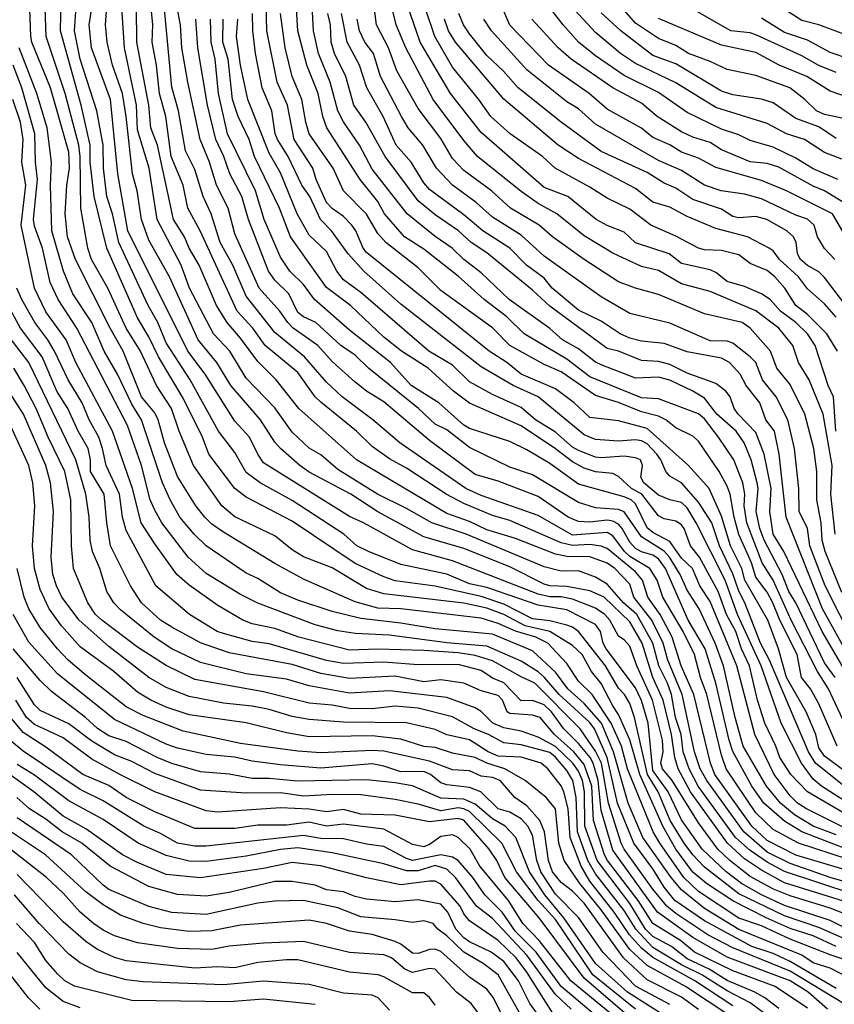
# Model space of a CAD drawing. Header units: metres. Extents: x -51132 to -49532, y -231222 to -229437.
# Tile 360 of 656: x -50759 to -50688, y -229965 to -229879. Entities that reach past the tile are written whole.
import ezdxf

# ---------------------------------------------------------------- set-up
doc = ezdxf.new("R2010")
doc.units = ezdxf.units.M
for name, color, linetype in [('CONTOUR_HALF', 8, 'Continuous'), ('CONTOUR_INDEX', 1, 'Continuous'), ('CONTOUR_INTER', 3, 'Continuous')]:
    doc.layers.add(name, color=color, linetype=linetype)

msp = doc.modelspace()

# ---------------------------------------------------------------- linework, layer by layer
at = {"layer": 'CONTOUR_HALF'}
for points, elevation in [([(-50686.08, -229956.063), (-50692.08, -229954.198), (-50694.08, -229953.107), (-50695.58, -229952.11), (-50697.062, -229950.759), (-50700.297, -229946.259), (-50701.361, -229944.259), (-50701.65, -229943.259), (-50701.934, -229941.259), (-50702.686, -229938.259), (-50703.583, -229936.259), (-50704.522, -229933.259), (-50705.58, -229931.404), (-50707.835, -229929.259), (-50709.08, -229928.697), (-50711.08, -229928.319), (-50712.58, -229928.263), (-50713.08, -229928.114), (-50716.08, -229926.59), (-50720.08, -229925.006), (-50723.58, -229923.975), (-50727.58, -229921.806), (-50729.952, -229920.259), (-50733.58, -229918.345), (-50734.413, -229917.759), (-50736.086, -229916.259), (-50736.58, -229915.708), (-50737.85, -229913.759), (-50740.435, -229910.759), (-50741.664, -229908.759), (-50743.277, -229906.759), (-50745.785, -229901.259), (-50747.58, -229898.069), (-50748.237, -229896.259), (-50748.618, -229893.759), (-50749.019, -229892.259), (-50749.562, -229887.259), (-50749.899, -229885.259), (-50750.766, -229882.759), (-50751.228, -229880.759), (-50751.372, -229879.259), (-50751.07, -229874.759)], 42.5), ([(-50687.652, -229936.259), (-50688.58, -229934.993), (-50691.089, -229929.759), (-50691.712, -229928.759), (-50692.28, -229927.259), (-50693.87, -229924.259), (-50694.228, -229923.259), (-50694.545, -229921.759), (-50694.388, -229919.759), (-50694.48, -229919.259), (-50695.001, -229917.259), (-50695.594, -229915.759), (-50696.314, -229914.759), (-50697.985, -229913.259), (-50699.08, -229911.879), (-50700.08, -229911.244), (-50702.08, -229910.286), (-50703.08, -229910.038), (-50705.08, -229910.113), (-50708.08, -229908.962), (-50708.58, -229908.706), (-50710.08, -229907.545), (-50711.457, -229906.759), (-50712.58, -229905.775), (-50716.115, -229903.259), (-50718.58, -229900.917), (-50720.08, -229899.759), (-50721.09, -229898.759), (-50722.58, -229897.728), (-50725.032, -229895.759), (-50728.08, -229891.869), (-50729.197, -229889.759), (-50730.58, -229887.716), (-50731.083, -229886.759), (-50731.748, -229884.259), (-50732.789, -229881.759), (-50733.208, -229879.759), (-50733.48, -229874.759)], 49.5), ([(-50684.583, -229959.259), (-50688.08, -229957.488), (-50692.08, -229956.198), (-50694.097, -229955.259), (-50695.834, -229954.259), (-50697.167, -229953.259), (-50699.284, -229951.259), (-50701.08, -229948.706), (-50702.238, -229946.259), (-50703.58, -229944.399), (-50703.977, -229940.259), (-50704.58, -229938.281), (-50705.08, -229937.18), (-50707.644, -229933.759), (-50707.925, -229933.259), (-50708.162, -229932.259), (-50708.58, -229931.64), (-50711.08, -229930.355), (-50713.58, -229929.957), (-50718.08, -229928.402), (-50719.58, -229928.101), (-50721.58, -229927.25), (-50725.58, -229926.385), (-50728.415, -229925.259), (-50729.416, -229924.759), (-50730.555, -229923.759), (-50735.08, -229920.815), (-50737.884, -229919.259), (-50739.08, -229918.352), (-50740.08, -229916.612), (-50741.497, -229914.759), (-50743.982, -229910.259), (-50746.08, -229907.028), (-50746.807, -229905.259), (-50747.638, -229903.759), (-50750.218, -229898.259), (-50750.77, -229895.759), (-50751.265, -229894.259), (-50751.562, -229891.759), (-50751.588, -229889.759), (-50752.132, -229886.759), (-50753.579, -229882.259), (-50754.074, -229879.759), (-50753.752, -229875.259)], 41.5), ([(-50687.586, -229914.759), (-50687.805, -229911.759), (-50688.253, -229910.759), (-50689.394, -229907.259), (-50690.08, -229906.232), (-50691.08, -229905.247), (-50692.433, -229904.259), (-50693.32, -229903.259), (-50694.08, -229902.755), (-50695.58, -229902.105), (-50697.08, -229901.681), (-50698.08, -229900.897), (-50698.58, -229900.665), (-50701.08, -229900.086), (-50702.164, -229899.259), (-50705.08, -229898.286), (-50706.08, -229897.366), (-50707.58, -229896.794), (-50708.536, -229896.259), (-50710.997, -229894.259), (-50713.08, -229893.473), (-50718.58, -229888.668), (-50721.26, -229885.259), (-50723.887, -229880.759), (-50725.621, -229875.759)], 52.5), ([(-50687.08, -229928.857), (-50688.519, -229925.259), (-50688.782, -229924.259), (-50688.881, -229922.759), (-50689.26, -229920.759), (-50689.263, -229918.259), (-50689.53, -229916.259), (-50690.299, -229913.259), (-50691.58, -229910.676), (-50692.745, -229909.259), (-50693.306, -229907.759), (-50695.084, -229905.759), (-50695.779, -229905.259), (-50699.08, -229904.496), (-50703.08, -229902.795), (-50705.08, -229902.264), (-50706.58, -229901.716), (-50709.583, -229899.759), (-50712.338, -229897.759), (-50713.497, -229896.759), (-50716.01, -229895.259), (-50717.662, -229893.759), (-50720.08, -229891.981), (-50721.08, -229890.937), (-50722.08, -229889.184), (-50724.08, -229886.55), (-50725.923, -229883.259), (-50726.664, -229881.259), (-50727.722, -229879.259), (-50728.103, -229876.259)], 51.5), ([(-50687.08, -229887.398), (-50688.58, -229887.072), (-50689.284, -229886.759), (-50690.291, -229885.759), (-50691.607, -229884.759), (-50694.58, -229883.674), (-50697.08, -229883.157), (-50698.58, -229882.437), (-50700.461, -229881.759), (-50701.58, -229881.054), (-50703.08, -229880.433), (-50705.08, -229879.096), (-50707.08, -229876.811)], 57.5), ([(-50686.58, -229952.132), (-50690.871, -229950.759), (-50693.08, -229949.539), (-50694.58, -229948.088), (-50697.176, -229944.259), (-50697.58, -229943.052), (-50698.864, -229937.759), (-50699.428, -229936.259), (-50699.934, -229934.259), (-50700.931, -229932.259), (-50702.697, -229929.259), (-50703.195, -229927.759), (-50703.826, -229926.759), (-50705.58, -229925.706), (-50706.055, -229925.259), (-50707.08, -229923.885), (-50707.58, -229923.616), (-50710.58, -229923.833), (-50713.58, -229922.108), (-50718.58, -229920.378), (-50719.9, -229919.759), (-50725.665, -229915.759), (-50728.027, -229913.759), (-50730.715, -229911.759), (-50732.08, -229910.472), (-50733.99, -229908.259), (-50736.58, -229906.135), (-50739.08, -229902.948), (-50740.256, -229900.259), (-50741.364, -229898.259), (-50742.156, -229895.759), (-50742.84, -229894.259), (-50743.58, -229891.878), (-50744.381, -229890.259), (-50745.006, -229886.759), (-50745.58, -229884.688), (-50746.287, -229877.259)], 44.5), ([(-50687.08, -229890.993), (-50688.58, -229890.399), (-50690.336, -229889.259), (-50691.916, -229888.759), (-50693.58, -229887.858), (-50698.08, -229886.467), (-50701.58, -229884.31), (-50705.08, -229882.616), (-50706.413, -229881.759), (-50708.58, -229879.906), (-50711.08, -229877.214)], 56.5), ([(-50686.58, -229880.191), (-50689.08, -229879.249), (-50690.58, -229878.865), (-50693.08, -229877.277)], 59.5), ([(-50687.58, -229959.766), (-50689.58, -229958.836), (-50691.58, -229958.197), (-50693.69, -229957.259), (-50696.58, -229955.779), (-50698.901, -229954.259), (-50700.08, -229953.286), (-50701.559, -229951.259), (-50702.691, -229949.259), (-50704.715, -229944.759), (-50705.58, -229941.704), (-50706.58, -229939.489), (-50707.085, -229938.759), (-50708.08, -229936.782), (-50708.948, -229935.759), (-50709.76, -229934.259), (-50710.58, -229933.48), (-50712.58, -229932.264), (-50714.724, -229931.759), (-50716.58, -229930.761), (-50718.08, -229930.203), (-50720.08, -229929.777), (-50727.08, -229928.957), (-50728.58, -229928.487), (-50731.58, -229926.703), (-50734.08, -229925.728), (-50735.08, -229925.125), (-50736.58, -229923.901), (-50740.08, -229922.229), (-50741.222, -229921.259), (-50743.704, -229917.759), (-50744.94, -229914.759), (-50745.601, -229912.759), (-50746.937, -229910.759), (-50748.311, -229907.759), (-50749.585, -229905.759), (-50751.18, -229902.259), (-50752.61, -229899.759), (-50752.919, -229898.759), (-50753.529, -229895.259), (-50753.59, -229890.759), (-50753.72, -229889.759), (-50754.887, -229885.259), (-50756.557, -229880.259), (-50756.652, -229877.759)], 40.5), ([(-50686.08, -229954.326), (-50688.08, -229953.755), (-50691.58, -229952.522), (-50693.58, -229951.531), (-50695.628, -229949.759), (-50698.876, -229945.259), (-50699.441, -229944.259), (-50699.946, -229942.759), (-50701.015, -229937.759), (-50702.254, -229934.759), (-50702.687, -229933.259), (-50703.66, -229931.259), (-50705.247, -229929.259), (-50705.58, -229928.11), (-50706.892, -229926.759), (-50707.58, -229926.291), (-50709.08, -229925.715), (-50711.08, -229925.689), (-50712.08, -229925.489), (-50715.58, -229924.137), (-50718.08, -229923.359), (-50719.58, -229922.647), (-50721.58, -229921.933), (-50729.444, -229917.259), (-50734.507, -229912.759), (-50736.483, -229910.259), (-50738.08, -229908.669), (-50739.58, -229906.614), (-50740.765, -229905.259), (-50741.675, -229903.759), (-50743.195, -229900.259), (-50744.068, -229898.759), (-50744.49, -229897.759), (-50745.432, -229896.259), (-50746.837, -229889.759), (-50747.408, -229888.259), (-50747.604, -229886.259), (-50748.649, -229880.759), (-50748.66, -229877.759)], 43.5), ([(-50686.58, -229945.987), (-50689.384, -229943.759), (-50689.989, -229942.759), (-50693.393, -229934.759), (-50694.189, -229933.259), (-50695.532, -229929.759), (-50696.08, -229928.72), (-50696.58, -229927.225), (-50697.767, -229924.759), (-50698.418, -229922.759), (-50699.58, -229920.94), (-50701.08, -229919.266), (-50702.08, -229918.691), (-50702.454, -229918.259), (-50702.886, -229917.259), (-50703.239, -229916.759), (-50704.08, -229915.857), (-50704.58, -229915.59), (-50705.08, -229915.511), (-50706.58, -229915.617), (-50708.58, -229915.463), (-50709.58, -229915.07), (-50713.58, -229911.735), (-50715.779, -229910.759), (-50718.58, -229909.137), (-50725.58, -229903.646), (-50728.811, -229900.759), (-50730.179, -229899.259), (-50731.648, -229897.259), (-50732.602, -229896.259), (-50733.538, -229894.259), (-50734.244, -229893.259), (-50735.424, -229890.759), (-50736.348, -229889.259), (-50736.547, -229888.759), (-50736.853, -229886.759), (-50737.704, -229884.759), (-50738.266, -229881.759), (-50738.505, -229879.759), (-50738.545, -229878.259)], 47.5), ([(-50687.479, -229942.259), (-50689.08, -229938.565), (-50689.813, -229937.259), (-50690.602, -229936.259), (-50690.977, -229934.259), (-50692.487, -229931.259), (-50693.101, -229929.759), (-50693.58, -229928.828), (-50694.58, -229927.518), (-50694.957, -229926.259), (-50696.08, -229923.763), (-50696.481, -229922.259), (-50696.82, -229920.259), (-50697.08, -229919.54), (-50697.786, -229918.259), (-50699.58, -229915.623), (-50700.08, -229915.182), (-50701.58, -229914.45), (-50702.44, -229913.759), (-50703.08, -229913.44), (-50704.58, -229913.071), (-50706.58, -229912.241), (-50708.58, -229911.647), (-50711.58, -229909.579), (-50713.08, -229908.919), (-50716.078, -229907.259), (-50717.58, -229905.72), (-50722.08, -229902.461), (-50724.08, -229900.487), (-50726.896, -229898.259), (-50727.58, -229897.466), (-50728.58, -229895.782), (-50730.605, -229893.759), (-50731.49, -229891.759), (-50733.577, -229888.759), (-50733.895, -229887.759), (-50734.221, -229885.759), (-50735.071, -229883.759), (-50735.681, -229881.259), (-50736.099, -229878.259)], 48.5), ([(-50686.547, -229934.259), (-50688.759, -229930.259), (-50691.941, -229922.259), (-50692.547, -229916.759), (-50692.96, -229914.759), (-50693.696, -229913.759), (-50694.225, -229912.259), (-50695.441, -229910.759), (-50695.954, -229909.759), (-50696.869, -229908.759), (-50697.58, -229908.377), (-50700.58, -229907.819), (-50702.58, -229907.099), (-50704.58, -229906.872), (-50705.58, -229906.635), (-50706.444, -229906.259), (-50708.08, -229905.127), (-50710.08, -229904.18), (-50712.362, -229902.259), (-50713.08, -229901.379), (-50714.603, -229900.259), (-50716.08, -229898.754), (-50718.432, -229897.259), (-50720.08, -229895.839), (-50723.08, -229893.641), (-50723.58, -229893.045), (-50724.692, -229891.259), (-50726.005, -229889.759), (-50727.132, -229887.259), (-50728.56, -229884.759), (-50729.205, -229882.759), (-50730.284, -229880.759), (-50730.771, -229878.259)], 50.5), ([(-50687.58, -229883.423), (-50689.08, -229882.813), (-50690.58, -229881.942), (-50694.58, -229880.13), (-50695.08, -229879.938), (-50696.778, -229879.759), (-50700.08, -229877.888)], 58.5), ([(-50687.58, -229950.003), (-50689.58, -229949.274), (-50691.208, -229948.259), (-50692.419, -229947.259), (-50693.665, -229945.759), (-50695.677, -229942.259), (-50696.396, -229939.759), (-50697.41, -229935.259), (-50698.129, -229933.259), (-50699.546, -229930.259), (-50700.58, -229928.647), (-50701.179, -229927.259), (-50702.131, -229925.759), (-50702.58, -229925.227), (-50704.58, -229923.988), (-50706.08, -229921.801), (-50706.58, -229921.589), (-50708.58, -229921.437), (-50710.08, -229920.982), (-50714.08, -229918.56), (-50716.08, -229917.901), (-50719.58, -229916.168), (-50721.58, -229914.623), (-50722.58, -229914.128), (-50724.034, -229912.759), (-50728.396, -229909.259), (-50729.58, -229908.098), (-50730.819, -229907.259), (-50733.001, -229905.259), (-50734.08, -229904.754), (-50734.58, -229904.372), (-50735.368, -229902.759), (-50736.58, -229901.561), (-50737.131, -229900.759), (-50738.891, -229896.259), (-50739.473, -229894.259), (-50740.52, -229892.259), (-50741.039, -229890.759), (-50741.731, -229889.259), (-50742.461, -229886.259), (-50743.308, -229881.259), (-50743.483, -229878.759)], 45.5), ([(-50685.08, -229949.176), (-50690.065, -229946.259), (-50691.531, -229944.759), (-50692.483, -229943.259), (-50692.827, -229942.259), (-50693.792, -229940.259), (-50694.432, -229938.259), (-50695.143, -229935.259), (-50695.828, -229933.759), (-50696.32, -229932.259), (-50697.143, -229930.759), (-50697.871, -229928.759), (-50699.513, -229925.759), (-50700.283, -229924.759), (-50700.839, -229923.259), (-50701.08, -229922.93), (-50701.58, -229922.626), (-50702.58, -229922.408), (-50703.08, -229922.135), (-50704.539, -229920.259), (-50705.446, -229919.759), (-50706.58, -229918.699), (-50707.08, -229918.434), (-50708.58, -229918.303), (-50709.58, -229917.992), (-50710.58, -229917.441), (-50712.08, -229916.283), (-50715.08, -229914.273), (-50719.58, -229912.317), (-50720.974, -229911.259), (-50723.204, -229909.259), (-50725.525, -229907.759), (-50727.08, -229906.541), (-50729.992, -229903.759), (-50732.08, -229902.19), (-50735.235, -229897.759), (-50736.179, -229895.259), (-50738.356, -229890.759), (-50738.842, -229889.259), (-50739.782, -229887.259), (-50740.29, -229885.759), (-50740.663, -229882.259), (-50741.122, -229880.759), (-50741.104, -229878.759)], 46.5), ([(-50687.58, -229904.802), (-50688.58, -229903.636), (-50690.08, -229902.305), (-50690.871, -229901.259), (-50692.528, -229899.759), (-50693.08, -229898.99), (-50693.427, -229898.759), (-50695.307, -229897.759), (-50698.08, -229897.035), (-50700.58, -229895.983), (-50702.08, -229895.174), (-50703.58, -229894.732), (-50705.08, -229893.534), (-50710.08, -229890.921), (-50711.852, -229889.759), (-50716.58, -229885.736), (-50720.811, -229880.759), (-50721.426, -229879.759), (-50721.786, -229878.759)], 53.5), ([(-50687.673, -229899.759), (-50688.58, -229898.775), (-50689.2, -229897.759), (-50689.485, -229896.759), (-50690.08, -229896.218), (-50691.08, -229895.873), (-50694.08, -229894.447), (-50695.58, -229894.046), (-50697.618, -229893.759), (-50699.08, -229893.263), (-50701.08, -229891.964), (-50703.08, -229891.088), (-50708.58, -229887.929), (-50710.08, -229886.592), (-50711.08, -229885.971), (-50714.58, -229883.19), (-50717.674, -229879.759), (-50718.34, -229878.759)], 54.5), ([(-50686.927, -229894.759), (-50688.58, -229893.762), (-50689.58, -229893.343), (-50692.58, -229891.675), (-50693.58, -229891.372), (-50695.08, -229891.211), (-50697.58, -229890.157), (-50698.58, -229889.529), (-50700.08, -229889.071), (-50701.08, -229888.586), (-50703.189, -229887.259), (-50704.58, -229886.096), (-50707.08, -229884.755), (-50710.713, -229882.259), (-50711.842, -229881.259), (-50714.147, -229878.759)], 55.5), ([(-50686.58, -229962.463), (-50688.08, -229961.672), (-50689.58, -229961.193), (-50690.58, -229960.54), (-50696.08, -229958.281), (-50699.08, -229956.447), (-50701.08, -229954.823), (-50701.976, -229953.759), (-50704.445, -229950.259), (-50705.723, -229947.259), (-50707, -229942.759), (-50708.065, -229940.259), (-50709.58, -229938.55), (-50710.99, -229937.259), (-50712.08, -229935.815), (-50714.08, -229933.947), (-50717.58, -229932.488), (-50722.58, -229932.031), (-50725.58, -229931.511), (-50729.08, -229931.126), (-50731.58, -229930.491), (-50734.58, -229929.514), (-50736.08, -229928.869), (-50738.08, -229927.61), (-50739.08, -229927.145), (-50742.58, -229924.772), (-50743.634, -229923.759), (-50744.872, -229922.259), (-50745.739, -229920.759), (-50746.389, -229919.259), (-50748.24, -229913.759), (-50749.08, -229912.392), (-50750.329, -229909.759), (-50751.494, -229907.759), (-50752.58, -229905.242), (-50754.226, -229902.759), (-50755.048, -229900.759), (-50756.075, -229897.259), (-50756.193, -229893.259), (-50756.096, -229891.259), (-50756.477, -229888.259), (-50757.372, -229885.259), (-50758.926, -229881.259)], 39.5), ([(-50686.926, -229964.759), (-50691.58, -229961.918), (-50696.58, -229959.901), (-50698.765, -229958.759), (-50701.58, -229956.904), (-50702.347, -229956.259), (-50703.587, -229954.759), (-50706.091, -229951.259), (-50706.334, -229950.759), (-50707.45, -229947.259), (-50708.069, -229943.759), (-50708.58, -229942.718), (-50709.92, -229940.759), (-50713.894, -229936.759), (-50715.08, -229936.226), (-50717.58, -229934.803), (-50719.08, -229934.362), (-50720.58, -229934.108), (-50723.58, -229933.921), (-50727.58, -229933.785), (-50730.08, -229933.885), (-50734.498, -229932.759), (-50736.58, -229931.991), (-50738.58, -229931.571), (-50739.37, -229931.259), (-50741.58, -229929.993), (-50744.08, -229928.218), (-50745.137, -229927.259), (-50747.08, -229924.597), (-50748.249, -229922.759), (-50749.032, -229919.759), (-50750.764, -229914.759), (-50753.956, -229908.759), (-50754.811, -229906.759), (-50756.58, -229904.335), (-50757.573, -229902.259), (-50758.742, -229896.759), (-50758.342, -229893.259), (-50758.675, -229891.259), (-50758.576, -229889.259), (-50758.788, -229887.759), (-50759.458, -229885.759)], 38.5), ([(-50690.08, -229965.171), (-50692.889, -229963.259), (-50696.58, -229961.891), (-50699.931, -229960.259), (-50701.167, -229959.259), (-50703.592, -229957.759), (-50704.85, -229955.759), (-50707.551, -229952.259), (-50707.8, -229951.759), (-50708.772, -229948.759), (-50708.902, -229945.759), (-50709.58, -229943.864), (-50710.482, -229942.759), (-50712.158, -229941.259), (-50713.408, -229939.759), (-50714.08, -229939.549), (-50716.08, -229939.405), (-50716.292, -229939.259), (-50716.71, -229938.259), (-50717.08, -229937.853), (-50718.58, -229937.423), (-50720.08, -229936.757), (-50722.08, -229936.47), (-50723.58, -229936.657), (-50726.08, -229936.162), (-50730.08, -229936.348), (-50732.58, -229935.93), (-50735.08, -229935.141), (-50740.58, -229934.125), (-50743.08, -229933.231), (-50745.58, -229931.883), (-50746.58, -229931.249), (-50748.226, -229929.759), (-50749.202, -229928.259), (-50750.927, -229924.759), (-50751.26, -229922.759), (-50751.487, -229920.259), (-50752.679, -229918.259), (-50752.694, -229917.259), (-50752.904, -229916.259), (-50753.762, -229914.759), (-50754.666, -229912.759), (-50755.621, -229911.259), (-50756.905, -229908.259), (-50758.791, -229905.759), (-50760.168, -229903.259)], 37.5), ([(-50692.957, -229966.259), (-50695.08, -229964.688), (-50697.08, -229963.656), (-50699.292, -229962.259), (-50701.08, -229961.377), (-50703.58, -229959.853), (-50705.067, -229958.259), (-50706.08, -229956.632), (-50708.58, -229953.419), (-50709.263, -229952.259), (-50710.162, -229949.759), (-50710.275, -229946.759), (-50710.56, -229945.259), (-50711.08, -229944.409), (-50712.08, -229943.23), (-50712.58, -229942.831), (-50715.08, -229942.142), (-50716.58, -229941.985), (-50717.927, -229941.259), (-50719.187, -229940.759), (-50721.08, -229939.705), (-50724.08, -229938.944), (-50726.08, -229938.765), (-50728.08, -229938.999), (-50730.08, -229938.988), (-50731.58, -229938.697), (-50733.58, -229938.506), (-50737.58, -229937.515), (-50743.58, -229936.443), (-50746.08, -229935.233), (-50748.58, -229933.621), (-50751.699, -229931.259), (-50752.239, -229930.759), (-50752.929, -229929.759), (-50754.159, -229926.759), (-50754.333, -229924.759), (-50754.393, -229920.759), (-50754.917, -229918.259), (-50756.39, -229915.259), (-50757.424, -229912.759), (-50758.479, -229910.759), (-50759.373, -229909.259)], 36.5), ([(-50696.933, -229965.759), (-50700.729, -229963.259), (-50704.08, -229961.445), (-50705.58, -229960.045), (-50708.08, -229956.569), (-50709.955, -229954.259), (-50711.311, -229952.259), (-50711.775, -229950.759), (-50712.08, -229947.732), (-50712.902, -229946.759), (-50714.73, -229945.259), (-50716.512, -229944.259), (-50718.08, -229943.743), (-50719.08, -229943.262), (-50721.08, -229942.879), (-50722.58, -229942.398), (-50723.58, -229942.313), (-50725.58, -229941.645), (-50728.08, -229941.356), (-50733.58, -229941.462), (-50735.58, -229941.112), (-50739.08, -229940.231), (-50744.08, -229939.519), (-50746.08, -229938.866), (-50747.432, -229938.259), (-50748.58, -229937.555), (-50750.658, -229935.759), (-50753.58, -229933.579), (-50755.224, -229931.759), (-50756.299, -229930.259), (-50757.08, -229928.572), (-50757.57, -229926.759), (-50757.744, -229924.759), (-50757.56, -229921.259), (-50757.721, -229919.259), (-50758.061, -229917.759), (-50759.664, -229914.259)], 35.5), ([(-50702.08, -229964.831), (-50705.08, -229963.234), (-50707.953, -229960.259), (-50710.08, -229957.253), (-50712.08, -229955.201), (-50713.359, -229953.259), (-50713.709, -229952.259), (-50714.08, -229950.046), (-50714.495, -229949.259), (-50715.08, -229948.612), (-50716.08, -229948.04), (-50717.08, -229947.738), (-50718.607, -229946.259), (-50719.58, -229945.887), (-50721.58, -229945.649), (-50722.08, -229945.474), (-50723.003, -229944.759), (-50723.58, -229944.488), (-50725.58, -229944.52), (-50727.08, -229944.008), (-50728.08, -229943.826), (-50732.58, -229944.204), (-50736.08, -229943.913), (-50738.58, -229943.594), (-50740.08, -229943.217), (-50742.58, -229943), (-50745.08, -229942.457), (-50746.08, -229942.098), (-50750.58, -229939.94), (-50755.58, -229935.936), (-50758.08, -229933.172), (-50759.426, -229930.759)], 34.5), ([(-50705.08, -229965.252), (-50708.812, -229962.259), (-50712.08, -229957.409), (-50713.582, -229955.759), (-50715.472, -229953.259), (-50716.757, -229950.759), (-50719.58, -229947.976), (-50720.08, -229947.737), (-50720.58, -229947.669), (-50722.08, -229947.911), (-50724.08, -229947.33), (-50726.08, -229946.924), (-50729.08, -229946.536), (-50731.58, -229946.506), (-50734.08, -229946.65), (-50736.08, -229946.334), (-50739.08, -229946.376), (-50743.08, -229946.123), (-50747.08, -229944.659), (-50749.08, -229943.609), (-50750.58, -229943.022), (-50752.58, -229941.82), (-50754.58, -229940.328), (-50757.08, -229939.157), (-50757.58, -229938.669), (-50759.08, -229936.269)], 33.5), ([(-50704.692, -229967.759), (-50710.75, -229962.759), (-50713.506, -229959.259), (-50714.927, -229957.759), (-50716.193, -229955.759), (-50718.672, -229952.759), (-50719.521, -229951.259), (-50720.58, -229950.238), (-50721.08, -229950.031), (-50722.08, -229950.153), (-50723.08, -229950.853), (-50723.58, -229951.06), (-50724.58, -229950.857), (-50727.08, -229949.536), (-50730.58, -229949.096), (-50732.08, -229949.262), (-50733.58, -229948.902), (-50735.58, -229949.164), (-50738.08, -229949.165), (-50740.08, -229949.469), (-50743.58, -229949.461), (-50747.08, -229948.015), (-50749.58, -229946.755), (-50751.08, -229945.719), (-50753.345, -229944.759), (-50756.58, -229942.347), (-50758.58, -229941.079), (-50760.58, -229938.671)], 32.5), ([(-50710.721, -229965.259), (-50712.08, -229963.967), (-50714.58, -229960.529), (-50717.58, -229957.341), (-50718.965, -229956.259), (-50720.798, -229953.759), (-50721.58, -229953.018), (-50722.58, -229952.695), (-50724.08, -229953.16), (-50725.08, -229953.176), (-50727.08, -229952.549), (-50731.58, -229951.577), (-50734.58, -229951.159), (-50736.08, -229951.284), (-50739.08, -229951.869), (-50742.58, -229952.333), (-50744.08, -229952.306), (-50746.08, -229951.831), (-50748.519, -229950.759), (-50751.58, -229948.68), (-50754.58, -229947.058), (-50757.58, -229944.801), (-50759.08, -229943.875)], 31.5), ([(-50712.481, -229967.259), (-50714.319, -229964.759), (-50715.324, -229962.759), (-50716.58, -229961.087), (-50717.685, -229960.259), (-50719.58, -229959.372), (-50720.08, -229959.009), (-50720.791, -229958.259), (-50721.473, -229956.759), (-50722.08, -229956.085), (-50724.08, -229955.687), (-50726.08, -229955.859), (-50728.58, -229955.647), (-50729.58, -229955.409), (-50730.58, -229954.997), (-50732.08, -229954.815), (-50733.08, -229954.416), (-50735.08, -229954.105), (-50736.58, -229954.097), (-50740.58, -229955.069), (-50742.58, -229955.378), (-50745.08, -229955.223), (-50747.58, -229954.532), (-50750.977, -229952.759), (-50753.456, -229950.759), (-50755.159, -229949.759), (-50756.58, -229948.658), (-50758.023, -229947.759), (-50759.114, -229946.759)], 30.5), ([(-50716.494, -229966.259), (-50717.502, -229964.259), (-50718.08, -229963.504), (-50719.58, -229962.439), (-50722.08, -229960.211), (-50722.58, -229960.012), (-50723.08, -229960.027), (-50724.08, -229960.379), (-50724.58, -229960.35), (-50725.58, -229959.573), (-50726.08, -229959.334), (-50728.08, -229958.712), (-50730.08, -229958.444), (-50732.08, -229957.766), (-50733.58, -229957.462), (-50739.58, -229957.921), (-50742.08, -229958.419), (-50744.08, -229958.476), (-50746.58, -229958.133), (-50748.08, -229957.751), (-50750.08, -229957.041), (-50751.58, -229956.145), (-50753.08, -229954.994), (-50756.614, -229951.759), (-50759.58, -229949.771)], 29.5), ([(-50722.58, -229964.912), (-50723.08, -229964.229), (-50723.58, -229963.833), (-50724.58, -229963.835), (-50727.08, -229962.417), (-50727.554, -229962.259), (-50730.08, -229962.026), (-50734.58, -229960.941), (-50735.58, -229960.928), (-50738.08, -229961.181), (-50740.08, -229961.644), (-50741.58, -229961.546), (-50743.58, -229961.652), (-50749.58, -229961.025), (-50750.58, -229960.745), (-50752.08, -229960.031), (-50753.08, -229959.331), (-50755.08, -229957.606), (-50759.08, -229953.492)], 28.5), ([(-50733.08, -229964.841), (-50737.58, -229964.383), (-50740.58, -229964.613), (-50749.08, -229964.481), (-50754.08, -229963.231), (-50754.914, -229962.759), (-50755.58, -229962.164), (-50756.58, -229960.992), (-50757.58, -229959.425), (-50759.146, -229957.759)], 27.5), ([(-50757.125, -229965.259), (-50758.114, -229964.259), (-50759.675, -229962.259)], 26.5)]:
    msp.add_lwpolyline(points, dxfattribs=dict(at, elevation=elevation))
at = {"layer": 'CONTOUR_INDEX'}
for points, elevation in [([(-50686.58, -229898.012), (-50687.879, -229895.759), (-50691.91, -229893.759), (-50694.08, -229892.843), (-50698.08, -229891.709), (-50699.58, -229890.897), (-50701.08, -229890.375), (-50702.08, -229889.733), (-50703.58, -229889.079), (-50704.58, -229888.263), (-50707.58, -229886.626), (-50709.145, -229885.259), (-50712.684, -229882.759), (-50716.08, -229879.277), (-50718.58, -229873.415)], 55), ([(-50684.58, -229961.661), (-50688.08, -229960.511), (-50691.58, -229959.137), (-50694.08, -229957.962), (-50696.08, -229957.292), (-50699.58, -229954.965), (-50700.864, -229953.759), (-50702.968, -229950.759), (-50703.536, -229949.759), (-50705.792, -229944.259), (-50706.318, -229942.259), (-50707.227, -229940.259), (-50708.889, -229937.759), (-50710.08, -229936.594), (-50711.08, -229935.035), (-50712.749, -229933.259), (-50713.803, -229932.759), (-50715.58, -229932.228), (-50717.08, -229931.548), (-50718.58, -229931.096), (-50725.58, -229930.263), (-50727.58, -229930.202), (-50729.58, -229929.651), (-50734.08, -229927.688), (-50736.58, -229926.319), (-50741.08, -229923.565), (-50742.08, -229922.876), (-50742.711, -229922.259), (-50743.491, -229921.259), (-50745.08, -229918.717), (-50746.222, -229915.759), (-50746.774, -229913.759), (-50747.08, -229913.157), (-50748.24, -229911.759), (-50749.844, -229907.759), (-50750.975, -229905.759), (-50753.992, -229899.759), (-50754.69, -229897.759), (-50754.911, -229895.759), (-50754.757, -229893.259), (-50754.518, -229891.759), (-50754.58, -229890.362), (-50756.193, -229884.759), (-50757.816, -229880.759), (-50757.903, -229880.259), (-50758.042, -229876.259)], 40), ([(-50684.08, -229952.256), (-50690.58, -229949.764), (-50692.08, -229948.822), (-50693.875, -229947.259), (-50694.925, -229945.759), (-50696.58, -229942.739), (-50696.926, -229941.759), (-50698.083, -229936.759), (-50699.006, -229933.759), (-50700.503, -229931.259), (-50702.48, -229926.759), (-50703.08, -229925.903), (-50703.58, -229925.575), (-50704.58, -229925.295), (-50705.08, -229925.01), (-50705.58, -229924.435), (-50706.246, -229923.259), (-50706.58, -229922.887), (-50707.08, -229922.617), (-50707.58, -229922.534), (-50709.08, -229922.688), (-50710.08, -229922.65), (-50710.961, -229922.259), (-50713.58, -229920.464), (-50717.08, -229919.112), (-50719.08, -229918.536), (-50723.08, -229915.571), (-50727.08, -229912.177), (-50728.58, -229911.265), (-50729.58, -229910.473), (-50731.58, -229908.667), (-50732.839, -229907.259), (-50734.984, -229905.759), (-50735.462, -229905.259), (-50736.157, -229904.259), (-50737.957, -229902.259), (-50740.08, -229897.494), (-50740.66, -229895.259), (-50741.686, -229893.259), (-50742.301, -229891.259), (-50743.107, -229889.259), (-50744.197, -229884.259), (-50744.712, -229881.259), (-50744.823, -229879.259), (-50745.129, -229877.759)], 45), ([(-50686.08, -229936.882), (-50688.798, -229932.259), (-50692.137, -229925.259), (-50693.083, -229923.759), (-50693.349, -229921.759), (-50693.247, -229919.759), (-50693.842, -229916.759), (-50694.58, -229914.869), (-50696.133, -229913.259), (-50696.484, -229912.759), (-50696.821, -229911.759), (-50697.201, -229911.259), (-50698.08, -229910.571), (-50700.58, -229909.67), (-50702.08, -229908.928), (-50703.08, -229908.668), (-50704.58, -229908.564), (-50706.58, -229907.772), (-50707.58, -229907.518), (-50712.58, -229903.823), (-50714.08, -229902.427), (-50718.08, -229899.172), (-50719.452, -229898.259), (-50720.554, -229897.259), (-50722.58, -229895.847), (-50724.08, -229894.628), (-50726.966, -229890.759), (-50728.645, -229887.759), (-50729.678, -229886.259), (-50730.394, -229883.759), (-50731.372, -229881.759), (-50731.663, -229880.759), (-50731.737, -229879.259), (-50731.957, -229878.259)], 50), ([(-50699.58, -229965.269), (-50701.08, -229964.192), (-50704.08, -229962.689), (-50706.154, -229960.759), (-50709.58, -229955.997), (-50710.58, -229954.952), (-50711.58, -229954.185), (-50712.341, -229953.259), (-50712.7, -229952.259), (-50713.033, -229949.759), (-50713.454, -229948.759), (-50714.58, -229947.478), (-50715.617, -229946.759), (-50716.897, -229945.259), (-50717.58, -229945.022), (-50718.58, -229944.881), (-50719.58, -229944.436), (-50721.08, -229944.332), (-50723.08, -229943.582), (-50727.08, -229942.707), (-50728.08, -229942.639), (-50732.58, -229942.844), (-50734.58, -229942.721), (-50739.58, -229942.023), (-50744.58, -229940.946), (-50748.08, -229939.581), (-50749.58, -229938.831), (-50753.08, -229936.064), (-50754.639, -229934.759), (-50755.58, -229933.768), (-50757.08, -229931.902), (-50758.072, -229930.259), (-50758.494, -229929.259), (-50759.102, -229926.759)], 35), ([(-50715.108, -229965.759), (-50717.08, -229962.253), (-50718.396, -229961.259), (-50720.08, -229960.267), (-50721.58, -229958.828), (-50722.355, -229958.259), (-50722.764, -229957.759), (-50723.58, -229957.518), (-50724.58, -229957.683), (-50726.08, -229957.431), (-50729.08, -229957.176), (-50731.08, -229956.389), (-50734.08, -229955.742), (-50736.58, -229955.805), (-50738.08, -229955.985), (-50742.58, -229956.984), (-50745.58, -229956.802), (-50747.58, -229956.284), (-50751.08, -229954.793), (-50751.58, -229954.428), (-50754.341, -229951.759), (-50759.08, -229948.518)], 30)]:
    msp.add_lwpolyline(points, dxfattribs=dict(at, elevation=elevation))
at = {"layer": 'CONTOUR_INTER'}
for points, elevation in [([(-50685.335, -229959.759), (-50689.08, -229958.115), (-50692.08, -229957.105), (-50696.08, -229955.167), (-50699.08, -229952.852), (-50700.08, -229951.768), (-50700.851, -229950.759), (-50702.055, -229948.759), (-50703.099, -229946.259), (-50704.051, -229944.759), (-50705.176, -229939.759), (-50705.58, -229938.533), (-50706.044, -229937.759), (-50706.58, -229937.201), (-50707.726, -229935.259), (-50710.08, -229932.25), (-50710.58, -229931.867), (-50711.08, -229931.696), (-50712.58, -229931.32), (-50714.08, -229931.153), (-50716.58, -229929.859), (-50718.58, -229929.197), (-50722.58, -229928.301), (-50726.08, -229927.821), (-50727.08, -229927.482), (-50729.58, -229926.303), (-50735.08, -229922.623), (-50739.08, -229920.504), (-50740.084, -229919.759), (-50742.365, -229916.759), (-50742.904, -229915.259), (-50744.58, -229911.874), (-50746.739, -229908.259), (-50747.58, -229906.513), (-50748.58, -229904.849), (-50751.251, -229898.759), (-50752.38, -229894.259), (-50752.723, -229891.259), (-50752.715, -229889.759), (-50753.503, -229886.259), (-50755.296, -229879.759), (-50755.153, -229872.759)], 41), ([(-50685.693, -229945.259), (-50688.58, -229943.141), (-50689.08, -229942.427), (-50689.354, -229941.259), (-50690.187, -229939.259), (-50691.898, -229936.259), (-50692.61, -229933.759), (-50693.522, -229931.259), (-50695.556, -229927.759), (-50695.805, -229926.759), (-50696.783, -229924.759), (-50697.58, -229922.171), (-50698.66, -229919.759), (-50700.461, -229917.759), (-50704.08, -229914.505), (-50706.58, -229913.859), (-50709.08, -229913.552), (-50710.458, -229912.259), (-50712.08, -229911.049), (-50715.087, -229909.759), (-50716.34, -229908.759), (-50717.876, -229907.759), (-50728.58, -229899.14), (-50728.882, -229898.759), (-50729.515, -229897.259), (-50729.867, -229896.759), (-50730.58, -229896.008), (-50731.58, -229895.293), (-50732.08, -229894.766), (-50732.974, -229892.759), (-50733.258, -229891.759), (-50734.892, -229889.259), (-50735.491, -229886.259), (-50736.39, -229884.259), (-50737.278, -229879.759), (-50737.402, -229875.259)], 48), ([(-50686.368, -229941.259), (-50688.232, -229937.259), (-50689.2, -229935.759), (-50691.495, -229931.259), (-50693.056, -229927.759), (-50694.017, -229926.259), (-50695.356, -229922.759), (-50695.611, -229921.259), (-50695.555, -229920.259), (-50695.706, -229919.259), (-50696.518, -229917.259), (-50697.836, -229915.259), (-50699.08, -229913.671), (-50699.58, -229913.231), (-50703.08, -229911.935), (-50704.58, -229911.824), (-50709.08, -229910.004), (-50711.08, -229908.464), (-50714.814, -229906.259), (-50716.335, -229904.759), (-50718.309, -229903.259), (-50720.58, -229901.217), (-50723.58, -229898.856), (-50725.264, -229897.759), (-50727.009, -229895.759), (-50727.58, -229894.685), (-50729.133, -229892.759), (-50732.058, -229888.259), (-50732.399, -229887.259), (-50732.818, -229885.259), (-50733.795, -229882.759), (-50734.594, -229879.759), (-50734.853, -229875.259)], 49), ([(-50687.657, -229923.759), (-50688.03, -229920.259), (-50687.911, -229917.759), (-50688.714, -229913.259), (-50689.931, -229910.259), (-50690.87, -229908.759), (-50691.345, -229907.259), (-50692.565, -229905.759), (-50694.58, -229904.23), (-50698.58, -229902.558), (-50701.08, -229901.89), (-50703.08, -229900.726), (-50704.58, -229900.35), (-50707.08, -229899.187), (-50709.58, -229897.672), (-50711.949, -229895.759), (-50713.58, -229894.851), (-50715.08, -229893.82), (-50718.898, -229890.759), (-50720.08, -229889.366), (-50722.75, -229885.759), (-50725.15, -229881.259), (-50725.979, -229879.259), (-50726.723, -229876.259)], 52), ([(-50687.421, -229892.759), (-50689.58, -229891.826), (-50691.08, -229890.893), (-50693.08, -229889.942), (-50695.08, -229889.363), (-50696.08, -229888.872), (-50697.58, -229888.368), (-50700.58, -229886.918), (-50703.08, -229885.171), (-50706.08, -229883.662), (-50708.58, -229881.966), (-50710.062, -229880.759), (-50711.405, -229879.259), (-50712.947, -229877.259)], 56), ([(-50686.08, -229957.205), (-50688.08, -229956.415), (-50691.58, -229955.348), (-50693.037, -229954.759), (-50695.08, -229953.644), (-50696.866, -229952.259), (-50697.909, -229951.259), (-50699.58, -229948.973), (-50701.885, -229945.259), (-50702.735, -229944.259), (-50702.881, -229943.759), (-50702.687, -229942.759), (-50702.748, -229941.759), (-50703.601, -229938.259), (-50704.968, -229935.259), (-50705.58, -229933.531), (-50706.08, -229932.993), (-50706.58, -229932.674), (-50707.324, -229931.259), (-50707.766, -229930.759), (-50708.58, -229930.212), (-50710.58, -229929.44), (-50711.58, -229929.216), (-50712.58, -229929.215), (-50713.58, -229928.979), (-50721.08, -229926.07), (-50724.58, -229925.108), (-50728.848, -229922.759), (-50730.08, -229922.199), (-50737.58, -229917.514), (-50738.08, -229916.772), (-50738.789, -229915.259), (-50740.08, -229913.888), (-50742.684, -229909.759), (-50744.175, -229907.759), (-50749.418, -229897.259), (-50750.304, -229892.259), (-50750.926, -229885.759), (-50752.602, -229881.259), (-50752.813, -229879.259), (-50752.575, -229877.759)], 42), ([(-50686.08, -229955.199), (-50692.08, -229953.228), (-50693.58, -229952.406), (-50695.08, -229951.395), (-50696.354, -229950.259), (-50699.614, -229945.759), (-50700.4, -229944.259), (-50700.92, -229942.759), (-50701.116, -229941.259), (-50701.597, -229939.759), (-50701.961, -229937.759), (-50702.295, -229936.759), (-50703.069, -229935.259), (-50703.564, -229933.259), (-50704.977, -229930.759), (-50706.136, -229929.759), (-50707.58, -229928.113), (-50708.58, -229927.498), (-50710.08, -229926.961), (-50711.58, -229926.974), (-50713.08, -229926.603), (-50719.868, -229923.759), (-50722.882, -229922.759), (-50725.08, -229921.5), (-50727.637, -229920.259), (-50731.08, -229918.103), (-50732.58, -229916.804), (-50733.58, -229916.232), (-50735.08, -229914.845), (-50736.58, -229912.719), (-50739.08, -229910.12), (-50740.533, -229907.759), (-50741.941, -229906.259), (-50744.048, -229902.259), (-50744.764, -229900.259), (-50746.86, -229896.259), (-50747.56, -229891.759), (-50748.58, -229888.424), (-50748.678, -229886.259), (-50749.712, -229881.259), (-50749.951, -229877.759)], 43), ([(-50686.58, -229953.14), (-50691.08, -229951.791), (-50693.58, -229950.498), (-50694.946, -229949.259), (-50698.153, -229944.759), (-50698.528, -229943.759), (-50699.994, -229937.759), (-50701.109, -229935.259), (-50701.904, -229932.759), (-50702.945, -229930.759), (-50704.019, -229929.259), (-50704.483, -229927.759), (-50705.08, -229927.043), (-50707.58, -229925.006), (-50708.08, -229924.795), (-50709.08, -229924.657), (-50710.58, -229924.747), (-50711.58, -229924.518), (-50716.08, -229922.561), (-50717.58, -229922.108), (-50720.08, -229921.065), (-50721.64, -229920.259), (-50725.08, -229917.986), (-50726.58, -229917.158), (-50728.08, -229916.083), (-50729.455, -229914.759), (-50732.58, -229912.218), (-50733.08, -229911.736), (-50734.58, -229909.631), (-50737.445, -229907.259), (-50738.515, -229905.759), (-50739.888, -229904.259), (-50743.114, -229897.259), (-50744.183, -229895.259), (-50744.592, -229893.259), (-50745.629, -229890.759), (-50746.12, -229887.259), (-50746.669, -229885.259), (-50746.927, -229882.759), (-50747.305, -229880.759), (-50747.257, -229879.259), (-50747.401, -229877.759)], 44), ([(-50687.463, -229907.759), (-50688.376, -229906.259), (-50690.08, -229904.544), (-50691.103, -229903.759), (-50692.055, -229902.259), (-50692.913, -229901.259), (-50693.58, -229900.723), (-50695.08, -229900.112), (-50696.08, -229899.336), (-50697.58, -229898.955), (-50699.08, -229898.911), (-50699.58, -229898.761), (-50701.58, -229897.698), (-50703.754, -229896.759), (-50705.58, -229895.355), (-50707.58, -229894.385), (-50709.08, -229893.419), (-50712.096, -229891.759), (-50713.212, -229890.759), (-50716.045, -229888.759), (-50717.719, -229887.259), (-50718.782, -229885.759), (-50721.08, -229882.96), (-50722.606, -229880.259), (-50723.452, -229877.759)], 53), ([(-50686.727, -229903.759), (-50688.58, -229901.324), (-50689.08, -229900.835), (-50690.08, -229900.273), (-50690.686, -229899.759), (-50690.932, -229899.259), (-50691.058, -229898.259), (-50691.284, -229897.759), (-50691.884, -229897.259), (-50693.61, -229896.259), (-50694.58, -229895.999), (-50696.08, -229896.096), (-50696.58, -229895.98), (-50697.58, -229895.354), (-50700.08, -229894.506), (-50701.58, -229893.521), (-50702.58, -229893.069), (-50704.08, -229892.146), (-50708.08, -229890.303), (-50711.591, -229887.759), (-50715.337, -229884.759), (-50716.64, -229883.259), (-50718.08, -229881.929), (-50719.58, -229880.042), (-50720.1, -229879.259), (-50720.532, -229878.259)], 54), ([(-50687.58, -229889.185), (-50689.08, -229888.17), (-50691.08, -229887.439), (-50693.08, -229886.072), (-50694.08, -229885.733), (-50696.58, -229885.372), (-50697.58, -229885.049), (-50701.58, -229882.657), (-50703.58, -229881.916), (-50706.384, -229879.759), (-50708.08, -229878.21)], 57), ([(-50685.143, -229950.259), (-50690.171, -229947.759), (-50690.941, -229947.259), (-50691.58, -229946.606), (-50692.991, -229944.759), (-50694.683, -229941.259), (-50696.235, -229935.259), (-50698.58, -229929.645), (-50699.479, -229928.259), (-50700.119, -229926.759), (-50701.08, -229925.85), (-50702.08, -229924.401), (-50703.58, -229923.596), (-50704.08, -229923.18), (-50705.08, -229921.091), (-50705.459, -229920.759), (-50706.08, -229920.486), (-50710.08, -229919.389), (-50712.58, -229917.587), (-50714.58, -229916.383), (-50716.08, -229915.658), (-50719.58, -229914.515), (-50720.08, -229914.236), (-50722.261, -229912.259), (-50724.683, -229910.759), (-50726.492, -229908.759), (-50730.08, -229905.934), (-50733.118, -229903.259), (-50734.08, -229901.937), (-50735.271, -229900.759), (-50736.08, -229899.546), (-50737.518, -229896.259), (-50738.291, -229893.759), (-50740.717, -229888.759), (-50741.522, -229885.259), (-50741.812, -229882.259), (-50742.156, -229880.759), (-50742.207, -229878.759)], 46), ([(-50687.08, -229946.887), (-50688.843, -229945.759), (-50689.58, -229945.142), (-50690.608, -229943.759), (-50692.369, -229940.259), (-50694.119, -229935.259), (-50696.186, -229930.759), (-50697.271, -229927.759), (-50699.793, -229922.759), (-50700.58, -229921.45), (-50701.08, -229920.988), (-50702.08, -229920.746), (-50703.08, -229920.327), (-50704.374, -229919.259), (-50704.62, -229918.759), (-50704.471, -229917.759), (-50704.662, -229917.259), (-50705.08, -229917.074), (-50706.08, -229916.928), (-50708.08, -229917.088), (-50708.58, -229917.017), (-50710.08, -229916.434), (-50710.58, -229916.148), (-50712.08, -229914.839), (-50713.837, -229913.759), (-50715.08, -229912.687), (-50717.58, -229911.533), (-50719.58, -229910.436), (-50721.08, -229908.971), (-50723.129, -229907.759), (-50729.08, -229902.642), (-50730.58, -229901.521), (-50731.176, -229900.759), (-50732.08, -229899.054), (-50733.58, -229897.621), (-50734.629, -229895.759), (-50736.08, -229892.179), (-50737.08, -229890.455), (-50738.952, -229885.759), (-50739.58, -229882.76), (-50739.923, -229880.259), (-50739.823, -229878.759)], 47), ([(-50685.993, -229933.259), (-50688.527, -229928.259), (-50689.861, -229924.759), (-50690.083, -229923.259), (-50690.802, -229921.759), (-50690.833, -229919.759), (-50691.215, -229916.259), (-50691.777, -229913.759), (-50692.822, -229911.759), (-50693.987, -229910.259), (-50694.578, -229908.759), (-50695.068, -229908.259), (-50696.58, -229907.067), (-50697.08, -229906.889), (-50698.58, -229906.85), (-50702.08, -229905.302), (-50705.58, -229904.461), (-50708.08, -229903.005), (-50713.08, -229899.451), (-50715.08, -229897.631), (-50717.58, -229896.066), (-50719.008, -229894.759), (-50721.08, -229893.258), (-50722.47, -229891.759), (-50723.676, -229889.759), (-50724.937, -229888.259), (-50725.54, -229887.259), (-50727.358, -229883.759), (-50727.976, -229881.759), (-50728.721, -229880.759), (-50729.191, -229879.759), (-50729.403, -229878.759)], 51), ([(-50686.58, -229885.562), (-50688.08, -229885.054), (-50690.12, -229883.759), (-50692.55, -229882.759), (-50694.58, -229881.66), (-50697.58, -229881.016), (-50703.08, -229878.707)], 58), ([(-50686.378, -229882.259), (-50688.08, -229881.659), (-50690.08, -229880.596), (-50692.08, -229879.904), (-50694.08, -229878.667)], 59), ([(-50687.58, -229963.453), (-50691.58, -229961.084), (-50693.08, -229960.381), (-50694.944, -229959.759), (-50699.08, -229957.542), (-50701.645, -229955.759), (-50702.58, -229954.597), (-50703.58, -229952.993), (-50705.239, -229950.759), (-50706.66, -229947.259), (-50707.579, -229943.259), (-50708.682, -229940.759), (-50709.08, -229940.196), (-50711.76, -229937.759), (-50713.032, -229936.259), (-50713.58, -229935.787), (-50715.08, -229934.835), (-50718.08, -229933.519), (-50721.58, -229933.231), (-50726.58, -229932.584), (-50729.58, -229932.42), (-50731.08, -229932.187), (-50733.08, -229931.669), (-50738.08, -229929.774), (-50739.58, -229929.02), (-50742.58, -229927.176), (-50744.168, -229925.759), (-50746.453, -229922.759), (-50747.08, -229921.649), (-50747.467, -229920.759), (-50748.222, -229917.759), (-50749.449, -229914.259), (-50753.894, -229905.759), (-50755.507, -229903.259), (-50756.195, -229901.759), (-50756.867, -229898.759), (-50757.58, -229896.838), (-50757.668, -229896.259), (-50757.309, -229892.759), (-50757.485, -229891.259), (-50757.549, -229888.759), (-50758.669, -229884.759), (-50759.435, -229882.759)], 39), ([(-50688.325, -229965.259), (-50690.004, -229963.759), (-50691.592, -229962.759), (-50697.08, -229960.695), (-50700.08, -229958.989), (-50703.164, -229956.759), (-50707.08, -229951.364), (-50708.08, -229947.896), (-50708.357, -229945.259), (-50708.792, -229943.759), (-50709.063, -229943.259), (-50710.08, -229942.025), (-50711.344, -229940.759), (-50712.422, -229939.259), (-50713.08, -229938.663), (-50714.08, -229938.282), (-50715.08, -229938.298), (-50716.58, -229936.723), (-50717.58, -229936.336), (-50718.58, -229935.672), (-50720.58, -229935.137), (-50724.08, -229935.175), (-50727.08, -229934.94), (-50730.58, -229935.055), (-50732.08, -229934.782), (-50737.08, -229933.319), (-50738.58, -229933.119), (-50741.08, -229932.433), (-50741.612, -229932.259), (-50744.055, -229930.759), (-50746.977, -229928.259), (-50749.58, -229923.421), (-50749.886, -229922.259), (-50750.161, -229920.259), (-50751.325, -229917.759), (-50751.628, -229916.259), (-50751.97, -229915.259), (-50752.797, -229913.759), (-50753.423, -229912.259), (-50754.644, -229910.259), (-50755.831, -229907.759), (-50756.405, -229906.759), (-50757.534, -229905.259), (-50758.697, -229903.259), (-50759.134, -229902.259)], 38), ([(-50692.58, -229965.193), (-50693.787, -229964.259), (-50694.673, -229963.759), (-50697.08, -229962.751), (-50698.669, -229961.759), (-50700.58, -229960.856), (-50701.942, -229959.759), (-50703.58, -229958.901), (-50704.207, -229958.259), (-50705.58, -229956.021), (-50708.428, -229952.259), (-50709.525, -229949.259), (-50709.552, -229946.259), (-50709.733, -229945.259), (-50710.08, -229944.456), (-50710.565, -229943.759), (-50712.08, -229942.303), (-50713.58, -229941.477), (-50715.08, -229940.949), (-50716.58, -229940.676), (-50717.552, -229940.259), (-50718.58, -229939.23), (-50719.08, -229938.919), (-50721.58, -229938.004), (-50726.58, -229937.445), (-50730.08, -229937.636), (-50733.58, -229937.006), (-50735.58, -229936.412), (-50739.08, -229935.952), (-50743.08, -229934.971), (-50745.58, -229933.757), (-50747.13, -229932.759), (-50750.08, -229930.369), (-50750.659, -229929.759), (-50751.258, -229928.759), (-50751.883, -229926.759), (-50752.518, -229925.259), (-50752.726, -229924.259), (-50752.805, -229922.259), (-50753.104, -229920.259), (-50753.962, -229917.259), (-50758.073, -229908.759), (-50760.08, -229906.116)], 37), ([(-50696.58, -229964.943), (-50699.923, -229962.759), (-50703.58, -229960.745), (-50704.58, -229959.927), (-50705.626, -229958.759), (-50706.944, -229956.759), (-50709.08, -229954.063), (-50709.837, -229952.759), (-50710.808, -229950.259), (-50710.965, -229947.759), (-50711.338, -229946.259), (-50711.58, -229945.741), (-50712.753, -229944.259), (-50713.333, -229943.759), (-50715.08, -229943.245), (-50717.08, -229943.135), (-50717.963, -229942.759), (-50719.58, -229941.709), (-50721.58, -229941.268), (-50722.58, -229940.804), (-50725.08, -229940.227), (-50730.58, -229940.166), (-50733.58, -229939.944), (-50735.08, -229939.681), (-50737.08, -229939.077), (-50738.58, -229938.78), (-50741.08, -229938.51), (-50744.08, -229937.935), (-50746.08, -229937.144), (-50747.58, -229936.269), (-50751.08, -229933.551), (-50753.665, -229931.259), (-50755.183, -229929.259), (-50755.665, -229928.259), (-50755.969, -229927.259), (-50756.13, -229925.759), (-50755.91, -229921.759), (-50756.186, -229919.259), (-50756.582, -229917.759), (-50758.538, -229913.259), (-50760.449, -229910.259)], 36), ([(-50701.08, -229966.75), (-50705.78, -229963.759), (-50708.578, -229961.259), (-50711.358, -229957.259), (-50713.014, -229955.259), (-50714.335, -229953.259), (-50715.547, -229950.259), (-50716.461, -229949.259), (-50717.58, -229948.617), (-50719.08, -229947.332), (-50720.08, -229946.899), (-50722.08, -229946.823), (-50724.58, -229945.75), (-50726.08, -229945.473), (-50728.58, -229945.208), (-50734.58, -229945.335), (-50737.08, -229945.088), (-50738.58, -229945.092), (-50740.58, -229944.725), (-50743.08, -229944.504), (-50745.58, -229943.787), (-50746.873, -229943.259), (-50749.58, -229941.857), (-50751.08, -229941.375), (-50752.08, -229940.74), (-50753.134, -229939.759), (-50756.08, -229937.501), (-50757.08, -229936.536), (-50759.439, -229933.759)], 34), ([(-50705.806, -229965.759), (-50709.58, -229962.54), (-50713.506, -229957.259), (-50716.51, -229953.759), (-50717.197, -229952.259), (-50717.859, -229951.259), (-50720.08, -229948.726), (-50720.58, -229948.578), (-50723.08, -229948.891), (-50726.08, -229948.301), (-50729.08, -229948.197), (-50730.58, -229947.809), (-50732.08, -229948.01), (-50733.58, -229947.767), (-50736.08, -229947.653), (-50741.58, -229948.037), (-50742.58, -229947.926), (-50747.08, -229946.251), (-50750.08, -229944.771), (-50752.58, -229943.42), (-50755.08, -229941.547), (-50757.58, -229940.371), (-50758.289, -229939.759), (-50759.202, -229938.259)], 33), ([(-50705.08, -229968.754), (-50711.574, -229963.259), (-50713.773, -229960.259), (-50715.58, -229958.477), (-50716.732, -229956.759), (-50718.25, -229955.259), (-50719.31, -229953.759), (-50720.58, -229952.25), (-50721.08, -229951.973), (-50722.08, -229951.774), (-50724.58, -229952.246), (-50725.08, -229952.091), (-50727.08, -229951.023), (-50728.58, -229950.845), (-50730.58, -229950.365), (-50732.58, -229950.327), (-50734.08, -229950.075), (-50742.58, -229951.008), (-50743.58, -229951.001), (-50745.08, -229950.741), (-50746.58, -229949.887), (-50748.035, -229949.259), (-50751.58, -229947.038), (-50753.58, -229946.063), (-50758.58, -229942.708), (-50759.58, -229941.855)], 32), ([(-50711.256, -229967.259), (-50714.58, -229962.015), (-50715.522, -229960.759), (-50717.08, -229959.253), (-50719.58, -229957.529), (-50720.08, -229956.917), (-50720.407, -229956.259), (-50722.08, -229954.329), (-50722.58, -229954.06), (-50723.08, -229954.06), (-50725.58, -229954.378), (-50728.58, -229953.765), (-50732.58, -229952.719), (-50735.08, -229952.44), (-50737.58, -229952.953), (-50743.08, -229953.778), (-50746.08, -229953.477), (-50748.58, -229952.447), (-50749.905, -229951.759), (-50753.08, -229949.485), (-50755.08, -229948.388), (-50757.635, -229946.259), (-50760.444, -229944.259)], 31), ([(-50717.575, -229967.259), (-50719.449, -229964.759), (-50720.719, -229963.759), (-50722.58, -229961.751), (-50723.08, -229961.688), (-50724.58, -229962.05), (-50725.233, -229961.759), (-50726.396, -229960.759), (-50727.08, -229960.508), (-50730.08, -229960.294), (-50734.08, -229959.327), (-50737.58, -229959.47), (-50740.58, -229959.747), (-50742.08, -229960.038), (-50745.08, -229959.956), (-50748.58, -229959.462), (-50750.58, -229958.832), (-50751.58, -229958.343), (-50752.423, -229957.759), (-50753.586, -229956.759), (-50755.08, -229955.102), (-50756.526, -229953.759), (-50760.58, -229950.575)], 29), ([(-50726.58, -229965.325), (-50727.561, -229964.259), (-50728.08, -229964.025), (-50730.58, -229963.854), (-50733.58, -229963.099), (-50737.58, -229962.798), (-50741.08, -229963.128), (-50748.08, -229962.872), (-50749.58, -229962.681), (-50752.08, -229961.994), (-50753.58, -229961.207), (-50754.58, -229960.438), (-50757.177, -229957.759), (-50759.32, -229955.259)], 28), ([(-50753.58, -229965.134), (-50755.08, -229964.57), (-50756.58, -229963.383), (-50759.08, -229960.3)], 27)]:
    msp.add_lwpolyline(points, dxfattribs=dict(at, elevation=elevation))

doc.saveas('drawing.dxf')
